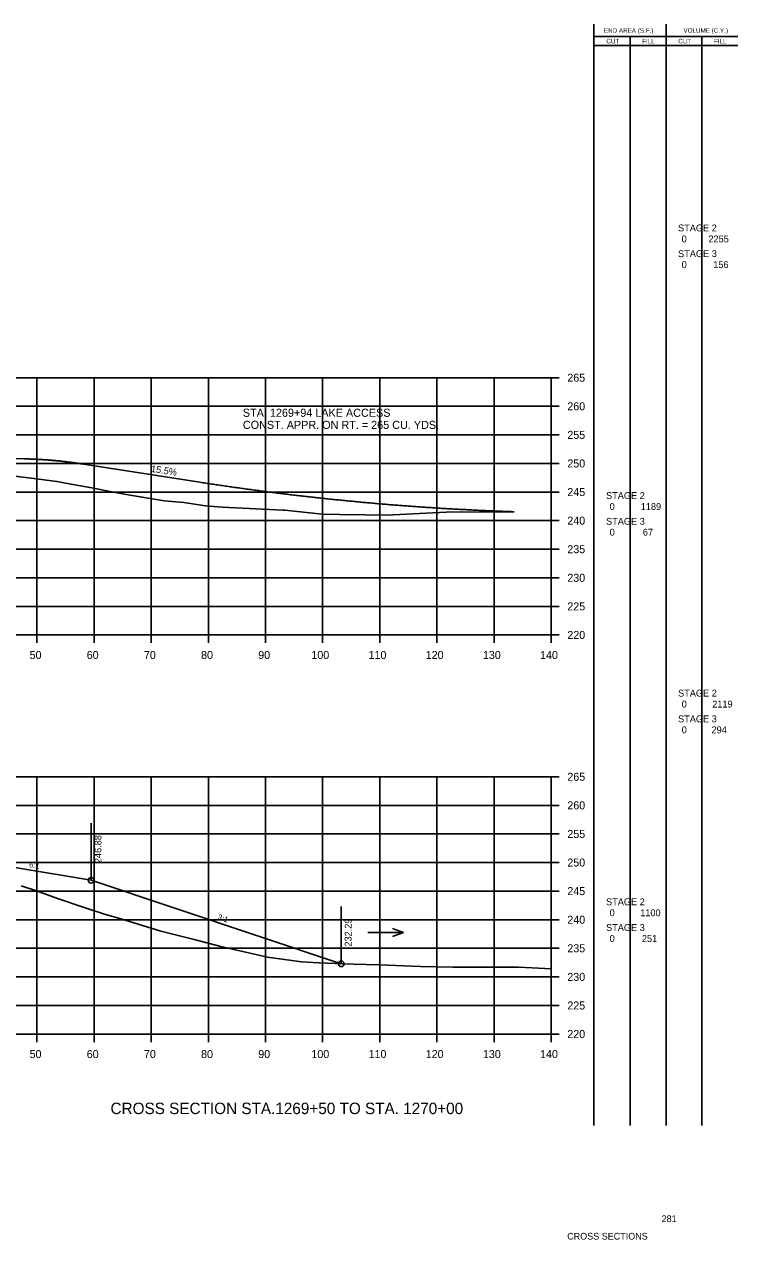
# Model space of a CAD drawing. Extents: x 1342547 to 1344156, y -1532351 to -1517216.
# Drawn here: x 1342750.7 to 1342875.5, y -1524260.3 to -1524047.7 of the extents above; entities that cross this region are included whole.
import ezdxf

# ---------------------------------------------------------------- set-up
doc = ezdxf.new("R2010")
doc.units = 0
for name, color, linetype in [('Level 2', 7, 'Continuous'), ('R_Axis', 7, 'Continuous'), ('R_Axis Annot', 7, 'Continuous'), ('R_Border Notes', 7, 'Continuous'), ('R_Draft', 7, 'Continuous'), ('R_Drive', 7, 'Continuous'), ('R_Exist Surface', 7, 'Continuous'), ('R_Fin Surface', 7, 'Continuous'), ('R_Grid', 7, 'Continuous'), ('R_No Plot', 7, 'Continuous'), ('R_Water', 7, 'Continuous'), ('R_Xsect Elev', 7, 'Continuous'), ('R_Xsect Slope', 7, 'Continuous')]:
    doc.layers.add(name, color=color, linetype=linetype)

msp = doc.modelspace()

# ---------------------------------------------------------------- linework, layer by layer
at = {"layer": 'Level 2'}
for p, q in [((1342850.33, -1524240.31), (1342850.32, -1524047.7)), ((1342862.99, -1524240.31), (1342862.99, -1524047.7)), ((1342850.32, -1524049.86), (1342863.59, -1524049.86)), ((1342856.66, -1524240.31), (1342856.66, -1524049.86)), ((1342863.59, -1524049.86), (1342875.48, -1524049.86)), ((1342869.23, -1524240.31), (1342869.23, -1524049.86)), ((1342850.32, -1524051.42), (1342863.59, -1524051.42)), ((1342863.59, -1524051.42), (1342875.48, -1524051.42))]:
    msp.add_line(p, q, dxfattribs=at)
at = {"layer": 'R_Axis'}
for p, q in [((1342842.87, -1524154.51), (1342842.87, -1524109.51)), ((1342844.27, -1524109.51), (1342842.87, -1524109.51)), ((1342844.27, -1524114.51), (1342842.87, -1524114.51)), ((1342844.27, -1524119.51), (1342842.87, -1524119.51)), ((1342844.27, -1524124.51), (1342842.87, -1524124.51)), ((1342844.27, -1524129.51), (1342842.87, -1524129.51)), ((1342844.27, -1524134.51), (1342842.87, -1524134.51)), ((1342844.27, -1524139.51), (1342842.87, -1524139.51)), ((1342844.27, -1524144.51), (1342842.87, -1524144.51)), ((1342844.27, -1524149.51), (1342842.87, -1524149.51)), ((1342562.87, -1524154.51), (1342842.87, -1524154.51)), ((1342752.87, -1524155.91), (1342752.87, -1524154.51)), ((1342762.87, -1524155.91), (1342762.87, -1524154.51)), ((1342772.87, -1524155.91), (1342772.87, -1524154.51)), ((1342782.87, -1524155.91), (1342782.87, -1524154.51)), ((1342792.87, -1524155.91), (1342792.87, -1524154.51)), ((1342802.87, -1524155.91), (1342802.87, -1524154.51)), ((1342812.87, -1524155.91), (1342812.87, -1524154.51)), ((1342822.87, -1524155.91), (1342822.87, -1524154.51)), ((1342832.87, -1524155.91), (1342832.87, -1524154.51)), ((1342842.87, -1524155.91), (1342842.87, -1524154.51)), ((1342844.27, -1524154.51), (1342842.87, -1524154.51)), ((1342842.87, -1524224.31), (1342842.87, -1524179.31)), ((1342844.27, -1524179.31), (1342842.87, -1524179.31)), ((1342844.27, -1524184.31), (1342842.87, -1524184.31)), ((1342844.27, -1524189.31), (1342842.87, -1524189.31)), ((1342844.27, -1524194.31), (1342842.87, -1524194.31)), ((1342844.27, -1524199.31), (1342842.87, -1524199.31)), ((1342844.27, -1524204.31), (1342842.87, -1524204.31)), ((1342844.27, -1524209.31), (1342842.87, -1524209.31)), ((1342844.27, -1524214.31), (1342842.87, -1524214.31)), ((1342844.27, -1524219.31), (1342842.87, -1524219.31)), ((1342562.87, -1524224.31), (1342842.87, -1524224.31)), ((1342752.87, -1524225.71), (1342752.87, -1524224.31)), ((1342762.87, -1524225.71), (1342762.87, -1524224.31)), ((1342772.87, -1524225.71), (1342772.87, -1524224.31)), ((1342782.87, -1524225.71), (1342782.87, -1524224.31)), ((1342792.87, -1524225.71), (1342792.87, -1524224.31)), ((1342802.87, -1524225.71), (1342802.87, -1524224.31)), ((1342812.87, -1524225.71), (1342812.87, -1524224.31)), ((1342822.87, -1524225.71), (1342822.87, -1524224.31)), ((1342832.87, -1524225.71), (1342832.87, -1524224.31)), ((1342842.87, -1524225.71), (1342842.87, -1524224.31)), ((1342844.27, -1524224.31), (1342842.87, -1524224.31))]:
    msp.add_line(p, q, dxfattribs=at)
at = {"layer": 'R_Drive'}
for p, q in [((1342734.37, -1524123.38), (1342750.68, -1524123.71)), ((1342760.68, -1524124.58), (1342781.37, -1524127.79))]:
    msp.add_line(p, q, dxfattribs=at)
for points in [[(1342750.68, -1524123.71), (1342750.87, -1524123.71), (1342751.06, -1524123.71), (1342751.25, -1524123.72), (1342751.44, -1524123.73), (1342751.64, -1524123.73), (1342751.83, -1524123.74), (1342752.02, -1524123.74), (1342752.21, -1524123.75), (1342752.41, -1524123.76), (1342752.6, -1524123.77), (1342752.79, -1524123.78), (1342752.98, -1524123.79), (1342753.18, -1524123.8), (1342753.37, -1524123.81), (1342753.56, -1524123.82), (1342753.75, -1524123.83), (1342753.94, -1524123.84), (1342754.14, -1524123.86), (1342754.33, -1524123.87), (1342754.52, -1524123.88), (1342754.71, -1524123.9), (1342754.91, -1524123.91), (1342755.1, -1524123.93), (1342755.29, -1524123.94), (1342755.48, -1524123.96), (1342755.68, -1524123.97), (1342755.87, -1524123.99), (1342756.06, -1524124.01), (1342756.25, -1524124.03), (1342756.44, -1524124.05), (1342756.64, -1524124.06), (1342756.83, -1524124.08), (1342757.02, -1524124.1), (1342757.21, -1524124.12), (1342757.41, -1524124.15), (1342757.6, -1524124.17), (1342757.79, -1524124.19), (1342757.98, -1524124.21), (1342758.18, -1524124.24), (1342758.37, -1524124.26), (1342758.56, -1524124.28), (1342758.75, -1524124.31), (1342758.94, -1524124.33), (1342759.14, -1524124.36), (1342759.33, -1524124.38), (1342759.52, -1524124.41), (1342759.71, -1524124.44), (1342759.91, -1524124.47), (1342760.1, -1524124.49), (1342760.29, -1524124.52), (1342760.48, -1524124.55), (1342760.68, -1524124.58)], [(1342781.37, -1524127.79), (1342782.42, -1524127.95), (1342783.48, -1524128.11), (1342784.54, -1524128.27), (1342785.6, -1524128.42), (1342786.65, -1524128.58), (1342787.71, -1524128.73), (1342788.77, -1524128.87), (1342789.83, -1524129.02), (1342790.88, -1524129.16), (1342791.94, -1524129.3), (1342793, -1524129.44), (1342794.06, -1524129.58), (1342795.12, -1524129.71), (1342796.17, -1524129.84), (1342797.23, -1524129.97), (1342798.29, -1524130.09), (1342799.35, -1524130.22), (1342800.4, -1524130.34), (1342801.46, -1524130.45), (1342802.52, -1524130.57), (1342803.58, -1524130.68), (1342804.63, -1524130.79), (1342805.69, -1524130.9), (1342806.75, -1524131.01), (1342807.81, -1524131.11), (1342808.87, -1524131.21), (1342809.92, -1524131.31), (1342810.98, -1524131.4), (1342812.04, -1524131.5), (1342813.1, -1524131.59), (1342814.15, -1524131.68), (1342815.21, -1524131.76), (1342816.27, -1524131.84), (1342817.33, -1524131.92), (1342818.38, -1524132), (1342819.44, -1524132.08), (1342820.5, -1524132.15), (1342821.56, -1524132.22), (1342822.62, -1524132.29), (1342823.67, -1524132.36), (1342824.73, -1524132.42), (1342825.79, -1524132.48), (1342826.85, -1524132.54), (1342827.9, -1524132.59), (1342828.96, -1524132.65), (1342830.02, -1524132.7), (1342831.08, -1524132.75), (1342832.13, -1524132.79), (1342833.19, -1524132.84), (1342834.25, -1524132.88), (1342835.31, -1524132.92), (1342836.37, -1524132.95)]]:
    msp.add_spline(points, degree=3, dxfattribs=at)
at = {"layer": 'R_Exist Surface'}
for points in [[(1342748.04, -1524126.63), (1342751.86, -1524127.09), (1342756.36, -1524127.65), (1342758.51, -1524128.07), (1342762.48, -1524128.79), (1342765.98, -1524129.46), (1342768.83, -1524129.99), (1342775.14, -1524131.03), (1342778.59, -1524131.34), (1342782.35, -1524131.92), (1342785.31, -1524132.17), (1342795.9, -1524132.68), (1342796.15, -1524132.7), (1342796.24, -1524132.7), (1342802.8, -1524133.38), (1342805.83, -1524133.46), (1342810.25, -1524133.51), (1342814.04, -1524133.56), (1342824.45, -1524133.01), (1342836.37, -1524132.95)], [(1342750.1, -1524198.37), (1342752.78, -1524199.27), (1342756.46, -1524200.61), (1342761.34, -1524202.22), (1342764.88, -1524203.37), (1342767.36, -1524204.09), (1342774.55, -1524206.3), (1342780.37, -1524207.8), (1342785.05, -1524208.97), (1342793.24, -1524210.87), (1342799.14, -1524211.7), (1342802.15, -1524211.86), (1342806.5, -1524212.03), (1342808.29, -1524212.07), (1342812.73, -1524212.22), (1342820.01, -1524212.47), (1342825.66, -1524212.59), (1342830.47, -1524212.6), (1342837.14, -1524212.62), (1342839.51, -1524212.71), (1342842.87, -1524212.88)]]:
    msp.add_lwpolyline(points, dxfattribs=at)
at = {"layer": 'R_Fin Surface'}
msp.add_lwpolyline([(1342595.96, -1524213.22), (1342643.37, -1524197.42), (1342657.09, -1524195.14), (1342665.37, -1524193.76), (1342671.37, -1524193.52), (1342673.37, -1524193.48), (1342702.87, -1524192.89), (1342732.37, -1524193.48), (1342734.37, -1524193.52), (1342740.37, -1524193.76), (1342748.64, -1524195.14), (1342762.37, -1524197.42), (1342806.13, -1524212.01)], dxfattribs=at)
at = {"layer": 'R_Grid'}
for p, q in [((1342562.87, -1524109.51), (1342842.87, -1524109.51)), ((1342752.87, -1524154.51), (1342752.87, -1524109.51)), ((1342762.87, -1524154.51), (1342762.87, -1524109.51)), ((1342772.87, -1524154.51), (1342772.87, -1524109.51)), ((1342782.87, -1524154.51), (1342782.87, -1524109.51)), ((1342792.87, -1524154.51), (1342792.87, -1524109.51)), ((1342802.87, -1524154.51), (1342802.87, -1524109.51)), ((1342812.87, -1524154.51), (1342812.87, -1524109.51)), ((1342822.87, -1524154.51), (1342822.87, -1524109.51)), ((1342832.87, -1524154.51), (1342832.87, -1524109.51)), ((1342842.87, -1524154.51), (1342842.87, -1524109.51)), ((1342562.87, -1524114.51), (1342842.87, -1524114.51)), ((1342562.87, -1524119.51), (1342842.87, -1524119.51)), ((1342562.87, -1524124.51), (1342842.87, -1524124.51)), ((1342562.87, -1524129.51), (1342842.87, -1524129.51)), ((1342562.87, -1524134.51), (1342842.87, -1524134.51)), ((1342562.87, -1524139.51), (1342842.87, -1524139.51)), ((1342562.87, -1524144.51), (1342842.87, -1524144.51)), ((1342562.87, -1524149.51), (1342842.87, -1524149.51)), ((1342562.87, -1524154.51), (1342842.87, -1524154.51)), ((1342562.87, -1524179.31), (1342842.87, -1524179.31)), ((1342752.87, -1524224.31), (1342752.87, -1524179.31)), ((1342762.87, -1524224.31), (1342762.87, -1524179.31)), ((1342772.87, -1524224.31), (1342772.87, -1524179.31)), ((1342782.87, -1524224.31), (1342782.87, -1524179.31)), ((1342792.87, -1524224.31), (1342792.87, -1524179.31)), ((1342802.87, -1524224.31), (1342802.87, -1524179.31)), ((1342812.87, -1524224.31), (1342812.87, -1524179.31)), ((1342822.87, -1524224.31), (1342822.87, -1524179.31)), ((1342832.87, -1524224.31), (1342832.87, -1524179.31)), ((1342842.87, -1524224.31), (1342842.87, -1524179.31)), ((1342562.87, -1524184.31), (1342842.87, -1524184.31)), ((1342562.87, -1524189.31), (1342842.87, -1524189.31)), ((1342562.87, -1524194.31), (1342842.87, -1524194.31)), ((1342562.87, -1524199.31), (1342842.87, -1524199.31)), ((1342562.87, -1524204.31), (1342842.87, -1524204.31)), ((1342562.87, -1524209.31), (1342842.87, -1524209.31)), ((1342562.87, -1524214.31), (1342842.87, -1524214.31)), ((1342562.87, -1524219.31), (1342842.87, -1524219.31)), ((1342562.87, -1524224.31), (1342842.87, -1524224.31))]:
    msp.add_line(p, q, dxfattribs=at)
at = {"layer": 'R_No Plot'}
for centre in [(1342762.37, -1524197.42), (1342806.13, -1524212.01)]:
    msp.add_circle(centre, 0.5, dxfattribs=at)
at = {"layer": 'R_Water'}
for p, q in [((1342810.75, -1524206.56), (1342817.03, -1524206.56)), ((1342817.03, -1524206.56), (1342815.11, -1524205.86)), ((1342817.03, -1524206.56), (1342815.11, -1524207.26))]:
    msp.add_line(p, q, dxfattribs=at)
at = {"layer": 'R_Xsect Elev'}
for p, q in [((1342762.37, -1524197.42), (1342762.37, -1524187.42)), ((1342806.13, -1524212.01), (1342806.13, -1524202.01))]:
    msp.add_line(p, q, dxfattribs=at)

# ---------------------------------------------------------------- texts
at = {"layer": 'Level 2'}
for s, height, p in [('END AREA (S.F.)', 0.7937, (1342852.08, -1524049.18)), ('VOLUME (C.Y.)', 0.7937, (1342865.99, -1524049.18)), ('CUT', 0.794, (1342852.5, -1524051.04)), ('FILL', 0.794, (1342858.76, -1524051.04)), ('CUT', 0.794, (1342865.07, -1524051.04)), ('FILL', 0.794, (1342871.33, -1524051.04)), (' STAGE 2 ', 1.2, (1342864.6, -1524083.92)), ('0', 1.2, (1342865.67, -1524085.84)), ('2255', 1.2, (1342870.35, -1524085.84)), (' STAGE 3 ', 1.2, (1342864.6, -1524088.42)), ('0', 1.2, (1342865.67, -1524090.34)), ('156', 1.2, (1342871.19, -1524090.34)), (' STAGE 2 ', 1.2, (1342852, -1524130.73)), ('0', 1.2, (1342853.07, -1524132.64)), ('1189', 1.2, (1342858.51, -1524132.64)), (' STAGE 3 ', 1.2, (1342852, -1524135.23)), ('0', 1.2, (1342853.07, -1524137.14)), ('67', 1.2, (1342858.88, -1524137.14)), (' STAGE 2 ', 1.2, (1342864.6, -1524165.28)), ('0', 1.2, (1342865.67, -1524167.2)), ('2119', 1.2, (1342871.02, -1524167.2)), (' STAGE 3 ', 1.2, (1342864.6, -1524169.78)), ('0', 1.2, (1342865.67, -1524171.7)), ('294', 1.2, (1342870.89, -1524171.7)), (' STAGE 2 ', 1.2, (1342852, -1524201.78)), ('0', 1.2, (1342853.07, -1524203.7)), ('1100', 1.2, (1342858.42, -1524203.7)), (' STAGE 3 ', 1.2, (1342852, -1524206.28)), ('0', 1.2, (1342853.07, -1524208.2)), ('251', 1.2, (1342858.71, -1524208.2))]:
    msp.add_text(s, height=height, dxfattribs=at).set_placement(p)
at = {"layer": 'R_Axis Annot'}
for s, p in [('265', (1342845.67, -1524110.21)), ('260', (1342845.67, -1524115.21)), ('255', (1342845.67, -1524120.21)), ('250', (1342845.67, -1524125.21)), ('245', (1342845.67, -1524130.21)), ('240', (1342845.67, -1524135.21)), ('235', (1342845.67, -1524140.21)), ('230', (1342845.67, -1524145.21)), ('225', (1342845.67, -1524150.21)), ('220', (1342845.67, -1524155.21)), ('50', (1342751.6, -1524158.71)), ('60', (1342761.6, -1524158.71)), ('70', (1342771.6, -1524158.71)), ('80', (1342781.6, -1524158.71)), ('90', (1342791.6, -1524158.71)), ('100', (1342800.9, -1524158.71)), ('110', (1342810.9, -1524158.71)), ('120', (1342820.9, -1524158.71)), ('130', (1342830.9, -1524158.71)), ('140', (1342840.9, -1524158.71)), ('265', (1342845.67, -1524180.01)), ('260', (1342845.67, -1524185.01)), ('255', (1342845.67, -1524190.01)), ('250', (1342845.67, -1524195.01)), ('245', (1342845.67, -1524200.01)), ('240', (1342845.67, -1524205.01)), ('235', (1342845.67, -1524210.01)), ('230', (1342845.67, -1524215.01)), ('225', (1342845.67, -1524220.01)), ('220', (1342845.67, -1524225.01)), ('50', (1342751.6, -1524228.51)), ('60', (1342761.6, -1524228.51)), ('70', (1342771.6, -1524228.51)), ('80', (1342781.6, -1524228.51)), ('90', (1342791.6, -1524228.51)), ('100', (1342800.9, -1524228.51)), ('110', (1342810.9, -1524228.51)), ('120', (1342820.9, -1524228.51)), ('130', (1342830.9, -1524228.51)), ('140', (1342840.9, -1524228.51))]:
    msp.add_text(s, height=1.4, dxfattribs=at).set_placement(p)
at = {"layer": 'R_Border Notes'}
for s, height, p in [('STA. 1269+94 LAKE ACCESS', 1.4147, (1342788.91, -1524116.35)), ('STA. 1269+94 LAKE ACCESS', 1.4147, (1342788.91, -1524116.35)), ('CONST. APPR. ON RT. = 265 CU. YDS.', 1.4147, (1342788.91, -1524118.47)), ('CONST. APPR. ON RT. = 265 CU. YDS.', 1.4147, (1342788.91, -1524118.47)), ('281', 1.178, (1342862.16, -1524257.2)), ('CROSS SECTIONS', 1.1775, (1342845.65, -1524260.26))]:
    msp.add_text(s, height=height, dxfattribs=at).set_placement(p)
at = {"layer": 'R_Draft'}
msp.add_text('CROSS SECTION STA.1269+50 TO STA. 1270+00', height=2, dxfattribs=at).set_placement((1342765.76, -1524238.31))
at = {"layer": 'R_Xsect Elev'}
for s, rotation, p in [('15.5%', 351.2069, (1342772.78, -1524125.98)), ('246.88', 90, (1342764.17, -1524194.42)), ('232.29', 90, (1342807.93, -1524209.01))]:
    msp.add_text(s, height=1.2, rotation=rotation, dxfattribs=at).set_placement(p)
at = {"layer": 'R_Xsect Slope'}
for s, rotation, p in [('6:1', 350.5377, (1342751.45, -1524195.1)), ('3:1', 341.5651, (1342784.41, -1524204.24))]:
    msp.add_text(s, height=1, rotation=rotation, dxfattribs=at).set_placement(p)

doc.saveas('drawing.dxf')
